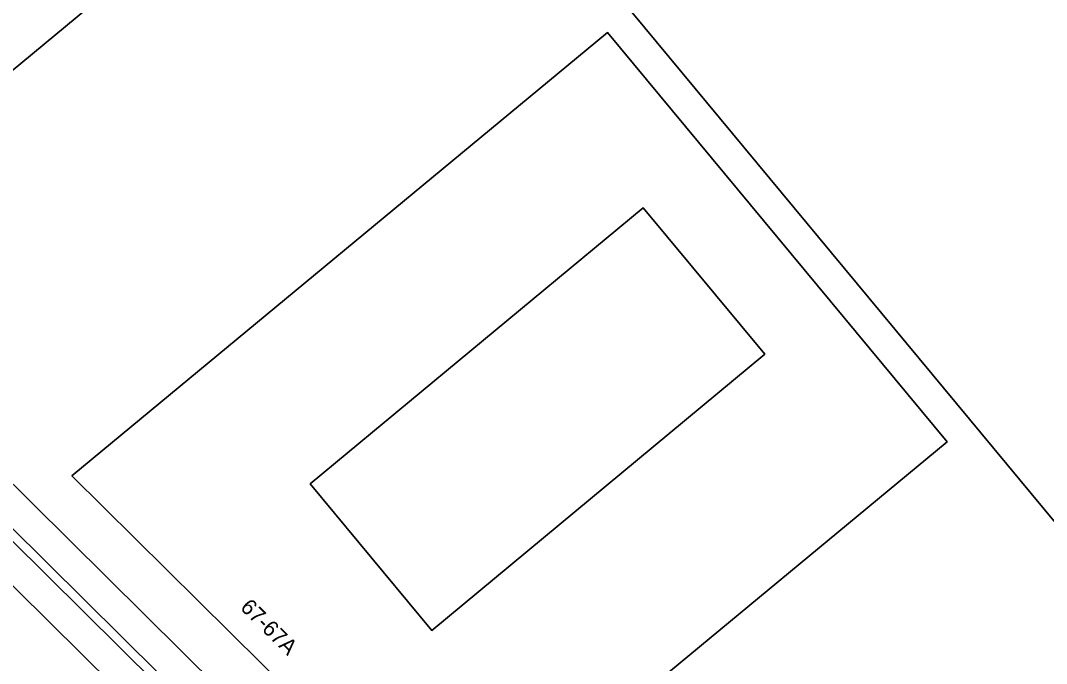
# Model space of a CAD drawing. Extents: x 159489 to 160304, y 383825 to 384531.
# Drawn here: x 160111.9 to 160177, y 384110 to 384150.8 of the extents above; entities that cross this region are included whole.
import ezdxf

# ---------------------------------------------------------------- set-up
doc = ezdxf.new("R2010")
doc.units = 0
for name, color, linetype in [('IMGEO_Erf', 7, 'Continuous'), ('IMGEO_Pand', 7, 'Continuous'), ('IMGEO_Pand_nummerreeks', 7, 'Continuous'), ('IMGEO_Parkeervlak_gesloten', 7, 'Continuous'), ('IMGEO_Rijbaan_lokaal_gesloten', 7, 'Continuous'), ('IMGEO_Voetpad_open', 7, 'Continuous')]:
    doc.layers.add(name, color=color, linetype=linetype)

msp = doc.modelspace()

# ---------------------------------------------------------------- linework, layer by layer
at = {"layer": 'IMGEO_Erf'}
for points in [[(160205.3, 384085.415), (160122.173, 384185.703), (160130.565, 384192.66)], [(160051.553, 384186.494), (160055.185, 384182.183), (160055.979, 384181.24), (160057.954, 384178.895), (160063.061, 384172.832), (160065.382, 384170.193), (160066.214, 384169.246), (160072.272, 384162.355), (160075.872, 384158.402), (160076.696, 384157.497), (160082.448, 384151.179), (160091.223, 384141.843), (160105.53, 384127.244), (160129.28, 384103.698), (160141.431, 384091.785), (160146.087, 384087.221), (160154.183, 384079.487), (160154.902, 384078.8), (160161.156, 384072.825), (160168.424, 384066.164), (160174.496, 384060.831), (160173.165, 384059.326), (160172.803, 384058.891), (160175.157, 384056.641)]]:
    msp.add_lwpolyline(points, dxfattribs=at)
for points in [[(160094.27, 384162.669), (160092.218, 384165.04), (160109.762, 384179.615), (160111.851, 384177.303), (160111.889, 384177.266), (160112.049, 384177.399), (160113.333, 384175.859), (160118.241, 384179.935), (160116.95, 384181.484), (160120.569, 384184.499), (160134.953, 384167.15), (160099.507, 384137.762), (160093.174, 384145.415), (160094.049, 384146.14), (160092.381, 384148.161), (160091.503, 384147.435), (160085.15, 384155.113)], [(160170.652, 384124.06), (160139.273, 384098.067), (160115.174, 384121.901), (160149.144, 384150.025)], [(160138.001, 384112.111), (160159.101, 384129.617), (160151.389, 384138.912), (160130.29, 384121.406)]]:
    msp.add_lwpolyline(points, close=True, dxfattribs=at)
at = {"layer": 'IMGEO_Pand'}
for points in [[(160161.941, 384182.333), (160161.119, 384183.323), (160157.032, 384188.25), (160149.132, 384197.772), (160147.54, 384199.691), (160144.394, 384203.483), (160144.079, 384203.863), (160138.24, 384199.022), (160138.039, 384198.856), (160132.254, 384194.06), (160130.565, 384192.66), (160122.173, 384185.703), (160205.3, 384085.415), (160222.285, 384099.453), (160224.045, 384100.908), (160224.074, 384100.932), (160224.727, 384101.472), (160226.589, 384103.01), (160227.278, 384103.58), (160190.89, 384147.439)], [(160134.953, 384167.15), (160120.569, 384184.499), (160116.95, 384181.484), (160118.241, 384179.935), (160113.333, 384175.859), (160112.049, 384177.399), (160111.889, 384177.266), (160111.41, 384176.869), (160094.575, 384162.922), (160094.27, 384162.669), (160085.15, 384155.113), (160091.503, 384147.435), (160092.381, 384148.161), (160094.049, 384146.14), (160093.174, 384145.415), (160099.507, 384137.762)], [(160170.652, 384124.06), (160149.144, 384150.025), (160115.174, 384121.901), (160139.273, 384098.067)], [(160138.001, 384112.111), (160130.29, 384121.406), (160151.389, 384138.912), (160159.101, 384129.617)]]:
    msp.add_lwpolyline(points, close=True, dxfattribs=at)
at = {"layer": 'IMGEO_Parkeervlak_gesloten'}
msp.add_lwpolyline([(160108.969, 384120.172), (160098.547, 384130.616), (160094.018, 384135.288), (160092.588, 384133.903), (160097.127, 384129.22), (160107.564, 384118.761), (160126.087, 384100.422), (160127.245, 384099.289), (160128.637, 384100.713), (160127.484, 384101.841)], close=True, dxfattribs=at)
at = {"layer": 'IMGEO_Rijbaan_lokaal_gesloten'}
msp.add_lwpolyline([(160190.124, 384042.528), (160175.157, 384056.641), (160172.803, 384058.891), (160169.611, 384061.698), (160168.296, 384060.203), (160164.902, 384063.187), (160159.301, 384068.299), (160144.586, 384082.324), (160130.065, 384096.531), (160131.457, 384097.954), (160128.637, 384100.713), (160127.245, 384099.289), (160126.087, 384100.422), (160107.564, 384118.761), (160097.127, 384129.22), (160092.588, 384133.903), (160094.018, 384135.288), (160089.367, 384140.087), (160079.931, 384150.12), (160070.349, 384160.656), (160061.195, 384171.066), (160055.796, 384177.459)], dxfattribs=at)
at = {"layer": 'IMGEO_Voetpad_open'}
for points in [[(160048.4, 384186.332), (160055.796, 384177.459), (160061.195, 384171.066), (160070.349, 384160.656), (160079.931, 384150.12), (160089.367, 384140.087), (160094.018, 384135.288), (160098.547, 384130.616), (160108.969, 384120.172), (160127.484, 384101.841), (160128.637, 384100.713), (160131.457, 384097.954), (160145.969, 384083.756), (160160.659, 384069.755)], [(160049.101, 384186.313), (160061.626, 384171.427), (160066.213, 384166.161), (160074.003, 384157.433), (160084.845, 384145.686), (160094.817, 384135.246), (160104.079, 384125.847), (160127.88, 384102.246), (160146.171, 384084.356), (160161.015, 384070.183)], [(160161.015, 384070.183), (160146.171, 384084.356), (160127.88, 384102.246), (160104.079, 384125.847), (160094.817, 384135.246), (160084.845, 384145.686), (160074.003, 384157.433), (160066.213, 384166.161), (160061.626, 384171.427), (160049.101, 384186.313)], [(160154.183, 384079.487), (160146.087, 384087.221), (160141.431, 384091.785), (160129.28, 384103.698), (160105.53, 384127.244), (160091.223, 384141.843), (160082.448, 384151.179), (160076.696, 384157.497), (160075.872, 384158.402), (160072.272, 384162.355), (160066.214, 384169.246), (160065.382, 384170.193), (160063.061, 384172.832), (160057.954, 384178.895), (160055.979, 384181.24), (160055.185, 384182.183), (160051.553, 384186.494)]]:
    msp.add_lwpolyline(points, dxfattribs=at)

# ---------------------------------------------------------------- texts
at = {"layer": 'IMGEO_Pand_nummerreeks'}
msp.add_text('67-67A', height=1, rotation=315.31502, dxfattribs=at).set_placement((160125.803, 384113.499))

doc.saveas('drawing.dxf')
